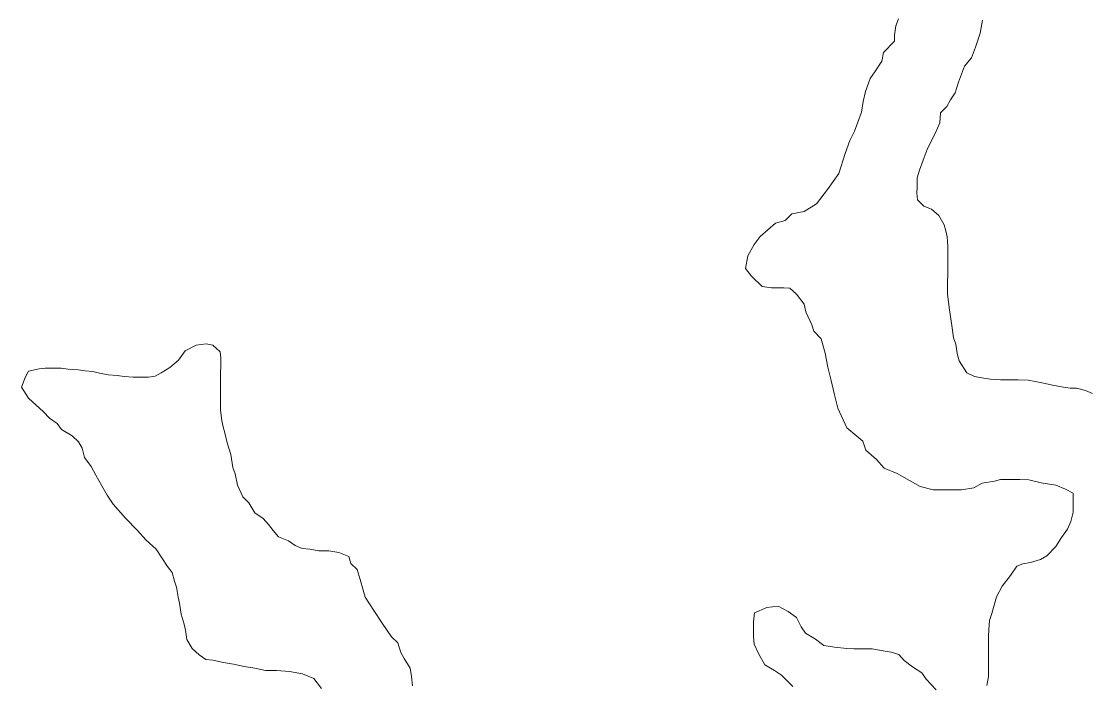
# Model space of a CAD drawing. Extents: x 553962 to 842807, y 8883888 to 9032388.
# Drawn here: x 618378 to 621872, y 8946724 to 8948891 of the extents above; entities that cross this region are included whole.
import ezdxf

# ---------------------------------------------------------------- set-up
doc = ezdxf.new("R2010")
doc.units = 0
doc.header["$LTSCALE"] = 200
doc.layers.add('25', color=7, linetype='Continuous', lineweight=13)

msp = doc.modelspace()

# ---------------------------------------------------------------- linework, layer by layer
at = {"layer": '25'}
for points in [[(621240.8, 8948898.6), (621233.1, 8948876.2), (621227.9, 8948846.2), (621227.8, 8948826.1), (621192.5, 8948788.8), (621187.2, 8948761.3), (621164.5, 8948726.4), (621149.3, 8948704), (621134, 8948661.5), (621126.2, 8948629), (621120.9, 8948594), (621108.2, 8948561.5), (621098, 8948531.6), (621082.7, 8948501.6), (621067.4, 8948459.2), (621046.9, 8948394.2), (621009, 8948341.9), (620973.6, 8948294.6), (620933.4, 8948269.8), (620893.3, 8948262.5), (620871.8, 8948240.8), (620839.7, 8948232.1), (620839.7, 8948232.1), (620790.2, 8948188.4), (620769.8, 8948162.2), (620749.4, 8948124.4), (620741.9, 8948083.3), (620761.7, 8948058.1), (620796.5, 8948025.3), (620826.4, 8948020.1), (620846.5, 8948020), (620866.5, 8948019.9), (620886.5, 8948019.7), (620908.8, 8947999.6), (620933.6, 8947966.9), (620938.4, 8947941.8), (620958.1, 8947899.1), (620965.4, 8947879), (620988.4, 8947853.3), (621002, 8947807.1)], [(621309.6, 8948405), (621322.3, 8948437.5), (621335.1, 8948472.4), (621347.8, 8948499.9), (621360.5, 8948524.8), (621375.8, 8948559.8), (621378.5, 8948592.3), (621398.7, 8948612.2), (621411.4, 8948634.6), (621426.6, 8948657.1), (621436.8, 8948692.1), (621457.2, 8948744.5), (621480, 8948771.9), (621492.7, 8948806.8), (621500.4, 8948829.3), (621508.1, 8948851.8), (621515.9, 8948894.3)], [(621874.3, 8947675.2), (621851.8, 8947685.4), (621821.9, 8947693.1), (621801.9, 8947693.2), (621779.4, 8947695.9), (621749.4, 8947701.1), (621714.5, 8947708.8), (621687, 8947714), (621664.5, 8947719.2), (621632, 8947719.4), (621604.5, 8947719.6), (621574.5, 8947719.8), (621542, 8947722.5), (621519.5, 8947725.1), (621489.5, 8947730.3), (621464.6, 8947743), (621439.8, 8947781.9), (621439.8, 8947781.9), (621432.8, 8947805.4), (621428.1, 8947836), (621421, 8947857.1), (621416.3, 8947890), (621416.3, 8947890), (621406.9, 8947955.9), (621406.9, 8947955.9), (621406.9, 8947955.9), (621401.6, 8948001.3), (621401.6, 8948001.3), (621401.8, 8948038.9), (621402.1, 8948066.4), (621402.2, 8948088.9), (621402.5, 8948124), (621402.7, 8948156.5), (621400.5, 8948186.6), (621395.6, 8948206.7), (621390.8, 8948226.7), (621373.5, 8948256.9), (621348.6, 8948277.1), (621323.7, 8948287.2), (621303.8, 8948307.4), (621301.5, 8948329.9), (621301.7, 8948350), (621301.9, 8948380), (621309.6, 8948405)], [(619003.2, 8947833.5), (618981.6, 8947837.8), (618949.1, 8947833.5), (618912.4, 8947814.1), (618890.8, 8947783.8), (618862.7, 8947760.1), (618834.6, 8947742.8), (618815.1, 8947732), (618793.3, 8947728.2), (618763.3, 8947728.4), (618743.3, 8947728.5), (618713.3, 8947731.2), (618690.8, 8947733.8), (618660.8, 8947736.6), (618633.4, 8947741.7), (618610.9, 8947746.9), (618585.9, 8947749.6), (618563.4, 8947752.2), (618530.9, 8947754.9), (618508.4, 8947757.6), (618488.4, 8947757.7), (618455.9, 8947757.9), (618435.9, 8947755.6), (618401.1, 8947748), (618390.6, 8947727.2), (618390.6, 8947727.2)], [(619027.6, 8947621.5), (619027.8, 8947641.5), (619028, 8947671.5), (619028.2, 8947696.6), (619028.4, 8947719.1), (619028.5, 8947741.6), (619028.7, 8947764.2), (619028.9, 8947791.7), (619026.6, 8947811.7), (619003.2, 8947833.5)], [(621002, 8947807.1), (621010.2, 8947760.9), (621021.1, 8947717.4), (621032, 8947671.2), (621042.8, 8947627.7), (621073.1, 8947562.9), (621125.3, 8947520), (621135.1, 8947489.8), (621169.8, 8947459.6), (621194.6, 8947431.9), (621237, 8947414.1), (621276.9, 8947391.3), (621311.7, 8947371), (621354.2, 8947360.7), (621374.2, 8947360.6), (621394.2, 8947360.5), (621424.2, 8947360.3), (621446.7, 8947360.1), (621486.8, 8947367.4), (621514.4, 8947382.2), (621554.5, 8947389.4), (621574.5, 8947394.3), (621594.5, 8947394.2), (621617, 8947394), (621637, 8947393.9), (621667.1, 8947393.7), (621707, 8947383.4), (621754.5, 8947375.6), (621786.9, 8947362.9), (621811.8, 8947350.2), (621811.6, 8947327.7), (621811.3, 8947287.6), (621803.6, 8947257.6), (621793.4, 8947232.6), (621773.2, 8947205.2), (621755.4, 8947175.3), (621725.2, 8947145.5)], [(618390.6, 8947727.2), (618378.1, 8947695.8), (618401.1, 8947660.3), (618449.8, 8947615.3), (618469.7, 8947595.1), (618494.6, 8947577.4), (618509.4, 8947557.3), (618544.3, 8947537), (618564.1, 8947516.9), (618576.5, 8947496.8), (618583.8, 8947466.7), (618606, 8947436.5), (618620.8, 8947408.8), (618640.6, 8947373.7), (618657.8, 8947343.5), (618677.6, 8947313.3), (618718.3, 8947268.2), (618757.5, 8947227.3), (618784.1, 8947197.1), (618817.9, 8947166.9), (618855.4, 8947110.5), (618870.2, 8947090.3), (618877.5, 8947062.8), (618884.9, 8947042.7), (618889.6, 8947010.1), (618894.5, 8946990), (618899.2, 8946954.9), (618909, 8946922.3), (618913.8, 8946902.3), (618918.6, 8946872.2), (618935.9, 8946842.1), (618958.2, 8946821.9), (618980.6, 8946806.7), (619003.1, 8946804.1), (619038.1, 8946796.3), (619070.5, 8946791.1), (619105.5, 8946783.3), (619140.5, 8946778.1), (619175.4, 8946770.4), (619210.4, 8946770.1), (619252.9, 8946767.4), (619295.4, 8946759.6), (619332.8, 8946744.3), (619357.6, 8946711.6)], [(619654.6, 8946720.6), (619651.2, 8946751.3), (619647.7, 8946778.6), (619627.3, 8946809.3), (619617, 8946829.8), (619606.8, 8946860.4), (619586.3, 8946880.9), (619555.6, 8946925.2), (619555.6, 8946925.2), (619555.6, 8946925.2), (619555.6, 8946925.2), (619528.3, 8946966.2), (619500.7, 8947010), (619493.3, 8947032.6), (619483.6, 8947067.7), (619473.8, 8947100.3), (619454, 8947120.4), (619446.7, 8947143), (619414.2, 8947155.8), (619381.8, 8947161), (619349.3, 8947161.2), (619319.3, 8947166.4), (619294.3, 8947169.1), (619271.9, 8947179.2), (619249.5, 8947194.4), (619217.1, 8947207.1), (619199.7, 8947227.3), (619184.8, 8947247.4), (619167.5, 8947267.5), (619140.1, 8947285.2), (619120.3, 8947317.9), (619100.5, 8947338.1), (619083.3, 8947375.8), (619076.1, 8947413.3), (619068.7, 8947433.4), (619061.5, 8947476), (619049.3, 8947513.7), (619042.1, 8947546.3), (619037.2, 8947566.3), (619032.3, 8947586.4), (619027.6, 8947621.5)], [(621725.2, 8947145.5), (621705.1, 8947133.1), (621672.5, 8947123.3), (621647.5, 8947118.4), (621627.4, 8947111.1), (621607.1, 8947081.2), (621579.4, 8947046.3), (621561.6, 8947011.4), (621553.9, 8946983.9), (621546.2, 8946956.4), (621538.5, 8946933.9), (621535.8, 8946903.9), (621535.6, 8946881.3), (621535.3, 8946838.8), (621535, 8946808.8), (621534.9, 8946786.2), (621534.6, 8946751.2), (621529.4, 8946721.2)], [(621364.2, 8946707.2), (621332, 8946742.5), (621317.1, 8946762.6), (621287.2, 8946782.8), (621259.9, 8946803.1), (621242.5, 8946823.2), (621217.6, 8946830.9), (621185.1, 8946836.1), (621155.1, 8946841.3), (621122.6, 8946841.5), (621095.1, 8946841.7), (621072.6, 8946841.8), (621032.6, 8946847.1), (620997.6, 8946852.4), (620970.3, 8946872.6), (620937.9, 8946892.8), (620923.1, 8946912.9), (620908.3, 8946943.1), (620880.9, 8946963.3), (620848.6, 8946981), (620811, 8946976.3), (620770.8, 8946959), (620768.1, 8946929), (620767.8, 8946881.4), (620770.1, 8946856.4), (620784.8, 8946826.2), (620804.6, 8946788.6), (620837, 8946770.8), (620859.3, 8946755.6), (620896.6, 8946717.8)]]:
    msp.add_lwpolyline(points, dxfattribs=at)

doc.saveas('drawing.dxf')
